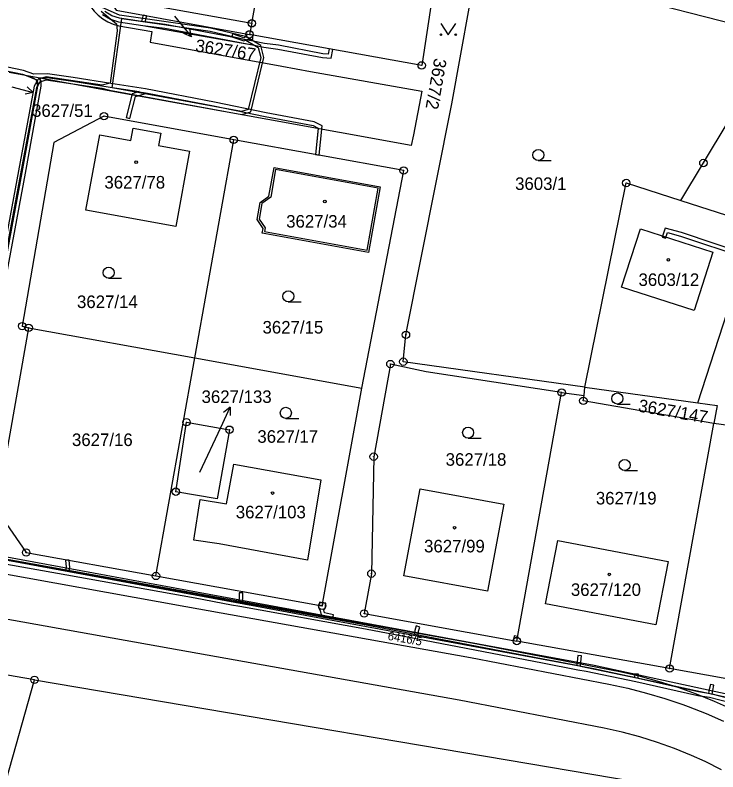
# Model space of a CAD drawing. Extents: x -644096 to -634268, y -1141430 to -1133463.
# Drawn here: x -640582.3 to -640487.2, y -1137875.9 to -1137773.4 of the extents above; entities that cross this region are included whole.
import ezdxf

# ---------------------------------------------------------------- set-up
doc = ezdxf.new("R2010")
doc.units = 0
for name, color, linetype in [('_CIVIL_CONSTRUCTION', 7, 'Continuous'), ('B_Hranice _3D', 7, 'Continuous'), ('M_Svah_Nasyp', 7, 'Continuous'), ('M_Svah_Zarez', 7, 'Continuous'), ('svrsek_osa_sjezdy', 7, 'Continuous'), ('svrsek_osa_VRT', 7, 'Continuous'), ('svrsek_popisy_VRT', 7, 'Continuous'), ('terminal_VRT', 7, 'Continuous')]:
    doc.layers.add(name, color=color, linetype=linetype)

msp = doc.modelspace()

# ---------------------------------------------------------------- linework, layer by layer
at = {"layer": '_CIVIL_CONSTRUCTION'}
for centre, radius in [((-640550.23, -1137774.54), 0.5), ((-640550.23, -1137774.54), 0.0303), ((-640550.54, -1137776.04), 0.5), ((-640550.54, -1137776.04), 0.0303), ((-640527.24, -1137780.24), 0.5), ((-640527.24, -1137780.24), 0.0303), ((-640570.24, -1137787.12), 0.5), ((-640570.24, -1137787.12), 0.0303), ((-640552.68, -1137790.31), 0.5), ((-640552.68, -1137790.31), 0.0303), ((-640489.12, -1137793.45), 0.5), ((-640489.12, -1137793.45), 0.0303), ((-640529.68, -1137794.48), 0.5), ((-640529.68, -1137794.48), 0.0303), ((-640499.56, -1137796.16), 0.5), ((-640499.56, -1137796.16), 0.0303), ((-640581.31, -1137815.53), 0.5), ((-640580.43, -1137815.76), 0.5), ((-640581.31, -1137815.53), 0.0303), ((-640580.43, -1137815.76), 0.0303), ((-640529.37, -1137816.71), 0.5), ((-640529.37, -1137816.71), 0.0303), ((-640531.48, -1137820.67), 0.5), ((-640529.73, -1137820.35), 0.5), ((-640529.73, -1137820.35), 0.0303), ((-640531.48, -1137820.67), 0.0303), ((-640508.3, -1137824.53), 0.5), ((-640508.3, -1137824.53), 0.0303), ((-640505.37, -1137825.64), 0.5), ((-640505.37, -1137825.64), 0.0303), ((-640559.07, -1137828.55), 0.5), ((-640559.07, -1137828.55), 0.0303), ((-640553.26, -1137829.56), 0.5), ((-640553.26, -1137829.56), 0.0303), ((-640533.74, -1137833.21), 0.5), ((-640533.74, -1137833.21), 0.0303), ((-640560.51, -1137837.95), 0.5), ((-640560.51, -1137837.95), 0.0303), ((-640580.77, -1137846.18), 0.5), ((-640580.77, -1137846.18), 0.0303), ((-640563.2, -1137849.36), 0.5), ((-640534.05, -1137849.05), 0.5), ((-640534.05, -1137849.05), 0.0303), ((-640563.2, -1137849.36), 0.0303), ((-640540.72, -1137853.41), 0.5), ((-640540.72, -1137853.41), 0.0303), ((-640535.02, -1137854.44), 0.5), ((-640535.02, -1137854.44), 0.0303), ((-640514.36, -1137858.17), 0.5), ((-640514.36, -1137858.17), 0.0303), ((-640493.69, -1137861.9), 0.5), ((-640493.69, -1137861.9), 0.0303), ((-640579.64, -1137863.43), 0.5), ((-640579.64, -1137863.43), 0.0303)]:
    msp.add_circle(centre, radius, dxfattribs=at)
at = {"layer": 'B_Hranice _3D'}
for points in [[(-640584.03, -1137808.56), (-640579.31, -1137783.21), (-640578.87, -1137782.45), (-640578.04, -1137782.18), (-640570.55, -1137783.32), (-640569.48, -1137783.6), (-640551.6, -1137786.88), (-640550.38, -1137786.52), (-640548.6, -1137779.15), (-640549.02, -1137777.54), (-640551.09, -1137776.33), (-640555.83, -1137775.19), (-640568.12, -1137773.44), (-640570.5, -1137772.38)], [(-640570.6, -1137772.92), (-640568.53, -1137774.6), (-640568.45, -1137775.54), (-640569.42, -1137782.63), (-640570.5, -1137782.92), (-640578.07, -1137781.78), (-640579.14, -1137782.12), (-640579.69, -1137783.07), (-640584.41, -1137808.42), (-640588.13, -1137831.16), (-640590.12, -1137844.96), (-640589.84, -1137845.83), (-640589.12, -1137846.35), (-640585.81, -1137846.81), (-640584.55, -1137847.01), (-640503.93, -1137861.87), (-640482.6, -1137866.48)], [(-640570.43, -1137773.34), (-640569.36, -1137773.99), (-640568.26, -1137774.33), (-640564.98, -1137774.83), (-640550.15, -1137777.47), (-640548.61, -1137777.77), (-640546.69, -1137778.02), (-640540.68, -1137779.17), (-640539.51, -1137779.26), (-640539.27, -1137778.07), (-640539.76, -1137777.98), (-640539.91, -1137778.72), (-640540.62, -1137778.67), (-640546.61, -1137777.52), (-640548.53, -1137777.27), (-640550.05, -1137776.97), (-640561.94, -1137774.69), (-640565.14, -1137774.3), (-640568.14, -1137773.85), (-640569.16, -1137773.53), (-640570.11, -1137772.94)], [(-640570.43, -1137773.34), (-640569.36, -1137773.99), (-640568.26, -1137774.33), (-640564.98, -1137774.83), (-640562.02, -1137775.19), (-640550.15, -1137777.47), (-640548.61, -1137777.77), (-640546.69, -1137778.02), (-640540.68, -1137779.17), (-640539.51, -1137779.26), (-640539.27, -1137778.07), (-640539.76, -1137777.98), (-640539.91, -1137778.72), (-640540.62, -1137778.67), (-640546.61, -1137777.52), (-640548.53, -1137777.27), (-640550.05, -1137776.97), (-640561.94, -1137774.69), (-640564.65, -1137774.36), (-640564.5, -1137773.67), (-640564.47, -1137773.53), (-640564.95, -1137773.44), (-640564.98, -1137773.57), (-640565.14, -1137774.3), (-640568.14, -1137773.85), (-640569.16, -1137773.53), (-640570.11, -1137772.94)], [(-640583.43, -1137808.7), (-640580.87, -1137794.82), (-640578.74, -1137783.07), (-640578.75, -1137782.39), (-640579.01, -1137781.95), (-640577.92, -1137781.9), (-640574.47, -1137782.36), (-640569.4, -1137783.2), (-640564.34, -1137783.98), (-640555.4, -1137785.71), (-640548.41, -1137787.14), (-640541.95, -1137788.36), (-640541.23, -1137788.73), (-640541.24, -1137788.8), (-640541.62, -1137792.32), (-640541.12, -1137792.39), (-640540.74, -1137788.89), (-640540.69, -1137788.43), (-640541.79, -1137787.88), (-640548.31, -1137786.64), (-640555.3, -1137785.21), (-640564.64, -1137783.41), (-640569.32, -1137782.7), (-640574.39, -1137781.86), (-640577.9, -1137781.4), (-640579.71, -1137781.43), (-640581.11, -1137780.95), (-640589.85, -1137779.12)], [(-640583.43, -1137808.7), (-640580.87, -1137794.82), (-640578.74, -1137783.07), (-640578.75, -1137782.39), (-640579.03, -1137781.92), (-640577.92, -1137781.9), (-640574.47, -1137782.36), (-640569.4, -1137783.2), (-640565.47, -1137783.79), (-640566.41, -1137784.07), (-640567.24, -1137787.29), (-640566.76, -1137787.41), (-640565.99, -1137784.47), (-640564.74, -1137784.1), (-640564.34, -1137783.98), (-640555.4, -1137785.71), (-640548.41, -1137787.14), (-640541.95, -1137788.36), (-640541.23, -1137788.73), (-640541.62, -1137792.32), (-640541.12, -1137792.39), (-640540.69, -1137788.43), (-640541.79, -1137787.88), (-640548.31, -1137786.64), (-640555.3, -1137785.21), (-640564.64, -1137783.41), (-640569.32, -1137782.7), (-640574.39, -1137781.86), (-640577.9, -1137781.4), (-640579.71, -1137781.43), (-640581.11, -1137780.95), (-640589.85, -1137779.12)], [(-640589.81, -1137779.68), (-640581.25, -1137781.43), (-640580.53, -1137781.68), (-640579.48, -1137782.14), (-640579.24, -1137783.03), (-640581.37, -1137794.72), (-640583.93, -1137808.62)], [(-640589.81, -1137779.68), (-640581.25, -1137781.43), (-640579.86, -1137781.91), (-640579.48, -1137782.14), (-640579.25, -1137782.53), (-640579.24, -1137783.03), (-640581.37, -1137794.72), (-640583.93, -1137808.62)], [(-640483.37, -1137805.78), (-640492.08, -1137802.86), (-640494.29, -1137802.28), (-640494.62, -1137803.24), (-640494.7, -1137803.48), (-640494.22, -1137803.64), (-640494.14, -1137803.4), (-640493.97, -1137802.88), (-640492.22, -1137803.34), (-640483.53, -1137806.26)], [(-640483.93, -1137866.38), (-640487.95, -1137865.36), (-640488.44, -1137865.26), (-640489.77, -1137865.06), (-640492.91, -1137864.35), (-640497.96, -1137863.22), (-640504.88, -1137861.78), (-640506.25, -1137861.5), (-640510.79, -1137860.64), (-640528.21, -1137857.28), (-640528.82, -1137857.15), (-640534.76, -1137856.01), (-640552.03, -1137852.92), (-640552.88, -1137852.75), (-640557.81, -1137851.81), (-640574.94, -1137848.77), (-640584.6, -1137847.05)], [(-640483.93, -1137866.38), (-640487.95, -1137865.36), (-640487.85, -1137864.85), (-640487.7, -1137864.14), (-640488.18, -1137864.04), (-640488.33, -1137864.75), (-640488.44, -1137865.26), (-640489.77, -1137865.06), (-640497.96, -1137863.22), (-640497.9, -1137862.67), (-640498.4, -1137862.61), (-640498.45, -1137863.12), (-640504.88, -1137861.78), (-640505.76, -1137861.6), (-640505.69, -1137861.03), (-640505.63, -1137860.18), (-640506.13, -1137860.14), (-640506.19, -1137860.99), (-640506.25, -1137861.5), (-640510.79, -1137860.64), (-640527.71, -1137857.38), (-640527.67, -1137856.84), (-640527.49, -1137856.28), (-640527.97, -1137856.12), (-640528.17, -1137856.74), (-640528.21, -1137857.28), (-640528.82, -1137857.15), (-640534.76, -1137856.01), (-640551.53, -1137853.01), (-640551.46, -1137852.4), (-640551.43, -1137851.65), (-640551.93, -1137851.63), (-640551.96, -1137852.36), (-640552.03, -1137852.92), (-640552.88, -1137852.75), (-640557.81, -1137851.81), (-640574.94, -1137848.77), (-640574.84, -1137848.21), (-640574.94, -1137847.24), (-640575.11, -1137847.2), (-640575.44, -1137847.24), (-640575.34, -1137848.19), (-640575.43, -1137848.68), (-640584.6, -1137847.05)], [(-640482.43, -1137866.11), (-640503.91, -1137861.47), (-640584.43, -1137846.63)], [(-640584.7, -1137847.55), (-640575.27, -1137849.22), (-640557.91, -1137852.31), (-640552.98, -1137853.25), (-640551.86, -1137853.46), (-640534.86, -1137856.51), (-640528.92, -1137857.65), (-640528.03, -1137857.83), (-640510.89, -1137861.14), (-640506.09, -1137862.05), (-640504.98, -1137862.26), (-640498.28, -1137863.66), (-640489.87, -1137865.56), (-640489.35, -1137865.64), (-640488.3, -1137865.79), (-640484.09, -1137866.86)], [(-640584.7, -1137847.55), (-640575.27, -1137849.22), (-640557.91, -1137852.31), (-640552.98, -1137853.25), (-640551.86, -1137853.46), (-640534.86, -1137856.51), (-640528.92, -1137857.65), (-640528.03, -1137857.83), (-640510.89, -1137861.14), (-640506.09, -1137862.05), (-640504.98, -1137862.26), (-640498.28, -1137863.66), (-640489.87, -1137865.56), (-640488.3, -1137865.79), (-640484.09, -1137866.86)]]:
    msp.add_lwpolyline(points, dxfattribs=at)
for points in [[(-640549.36, -1137777.8), (-640549.02, -1137779.15), (-640550.72, -1137786.2), (-640551.62, -1137786.47), (-640569.11, -1137783.26), (-640567.82, -1137773.88), (-640555.89, -1137775.59), (-640551.25, -1137776.71)], [(-640552.83, -1137775.98), (-640552.95, -1137776.36), (-640551.33, -1137776.91), (-640550.71, -1137776.68), (-640550.08, -1137776.74), (-640550.08, -1137776.14), (-640550.93, -1137776.06), (-640550.93, -1137776.34), (-640551.33, -1137776.49)], [(-640539.27, -1137855.07), (-640539.16, -1137854.64), (-640540.4, -1137854.35), (-640540.49, -1137853.95), (-640540.32, -1137853.76), (-640540.2, -1137853.05), (-640540.64, -1137852.99), (-640540.72, -1137853.41), (-640541.14, -1137853.33), (-640541.2, -1137853.63), (-640540.97, -1137854.05), (-640540.82, -1137854.79)], [(-640541.06, -1137852.93), (-640541.14, -1137853.33), (-640540.72, -1137853.41), (-640540.64, -1137852.99)], [(-640514.83, -1137858.08), (-640514.36, -1137858.17), (-640514.25, -1137857.54), (-640514.72, -1137857.46)]]:
    msp.add_lwpolyline(points, close=True, dxfattribs=at)
at = {"layer": 'M_Svah_Nasyp'}
for p, q in [((-640547.02, -1137794.34), (-640547.68, -1137798.08)), ((-640533.13, -1137796.88), (-640547.02, -1137794.34)), ((-640534.63, -1137805.27), (-640533.13, -1137796.88)), ((-640548.88, -1137798.94), (-640549.25, -1137801.05)), ((-640547.68, -1137798.08), (-640548.88, -1137798.94)), ((-640549.25, -1137801.05), (-640548.42, -1137802.24)), ((-640548.42, -1137802.24), (-640548.52, -1137802.73)), ((-640548.52, -1137802.73), (-640534.63, -1137805.27)), ((-640500.21, -1137810.26), (-640497.65, -1137802.36)), ((-640497.65, -1137802.36), (-640487.84, -1137805.52)), ((-640487.84, -1137805.52), (-640490.39, -1137813.42)), ((-640490.39, -1137813.42), (-640500.21, -1137810.26))]:
    msp.add_line(p, q, dxfattribs=at)
at = {"layer": 'M_Svah_Zarez'}
for centre in [(-640565.88, -1137793.33), (-640540.34, -1137798.67), (-640493.86, -1137806.56), (-640547.42, -1137838.14), (-640522.79, -1137842.83), (-640501.85, -1137849.15)]:
    msp.add_circle(centre, 0.175, dxfattribs=at)
at = {"layer": 'svrsek_osa_sjezdy'}
for p, q in [((-640511.46, -1137793.11), (-640509.71, -1137793.11)), ((-640569.61, -1137809.06), (-640567.86, -1137809.06)), ((-640545.29, -1137812.25), (-640543.54, -1137812.25)), ((-640500.76, -1137826.09), (-640499.01, -1137826.09)), ((-640545.63, -1137828.03), (-640543.88, -1137828.03)), ((-640520.96, -1137830.7), (-640519.21, -1137830.7)), ((-640499.78, -1137835.09), (-640498.03, -1137835.09))]:
    msp.add_line(p, q, dxfattribs=at)
msp.add_lwpolyline([(-640524.64, -1137774.58), (-640523.64, -1137776.08), (-640522.64, -1137774.58)], dxfattribs=at)
for centre, radius in [((-640524.64, -1137776.08), 0.1), ((-640522.64, -1137776.08), 0.1), ((-640511.46, -1137792.36), 0.75), ((-640569.61, -1137808.31), 0.75), ((-640545.29, -1137811.5), 0.75), ((-640500.76, -1137825.34), 0.75), ((-640545.63, -1137827.28), 0.75), ((-640520.96, -1137829.95), 0.75), ((-640499.78, -1137834.34), 0.75)]:
    msp.add_circle(centre, radius, dxfattribs=at)
at = {"layer": 'svrsek_popisy_VRT'}
for p, q in [((-640560.71, -1137773.59), (-640560.31, -1137774.06)), ((-640560.31, -1137774.06), (-640558.38, -1137776.36)), ((-640558.38, -1137776.36), (-640558.64, -1137775.27)), ((-640558.38, -1137776.36), (-640559.41, -1137775.91)), ((-640582.71, -1137783.12), (-640579.81, -1137783.9)), ((-640579.81, -1137783.9), (-640580.65, -1137783.15)), ((-640579.81, -1137783.9), (-640580.91, -1137784.12)), ((-640554.44, -1137829.24), (-640553.17, -1137826.52)), ((-640553.17, -1137826.52), (-640554.05, -1137827.22)), ((-640553.17, -1137826.52), (-640553.14, -1137827.64)), ((-640557.28, -1137835.3), (-640554.44, -1137829.24))]:
    msp.add_line(p, q, dxfattribs=at)
at = {"layer": 'terminal_VRT'}
for p, q in [((-640550.23, -1137774.54), (-640545.38, -1137747.56)), ((-640478.81, -1137776.31), (-640517.04, -1137766.4)), ((-640569.77, -1137771.01), (-640550.23, -1137774.54)), ((-640550.23, -1137774.54), (-640550.54, -1137776.04)), ((-640557.94, -1137819.83), (-640552.68, -1137790.31)), ((-640492.18, -1137798.54), (-640482.08, -1137801.79)), ((-640489.87, -1137825.94), (-640483.16, -1137805.12)), ((-640580.43, -1137815.76), (-640557.94, -1137819.83)), ((-640563.2, -1137849.36), (-640557.94, -1137819.83)), ((-640557.94, -1137819.83), (-640535.33, -1137823.93)), ((-640514.36, -1137858.17), (-640508.3, -1137824.53)), ((-640508.3, -1137824.53), (-640505.24, -1137824.91)), ((-640505.24, -1137824.91), (-640505.15, -1137823.8)), ((-640505.15, -1137823.8), (-640489.87, -1137825.94)), ((-640493.69, -1137861.9), (-640487.7, -1137828.7)), ((-640476.04, -1137830.3), (-640487.7, -1137828.7)), ((-640493.69, -1137861.9), (-640514.36, -1137858.17)), ((-640579.64, -1137863.43), (-640595.68, -1137860.72))]:
    msp.add_line(p, q, dxfattribs=at)
for points in [[(-640522.89, -1137751.61), (-640527.24, -1137780.24), (-640550.54, -1137776.04)], [(-640505.15, -1137823.8), (-640529.73, -1137820.35), (-640529.37, -1137816.71), (-640523.17, -1137785.44), (-640519.59, -1137765.74)], [(-640573.08, -1137768.59), (-640573.05, -1137769.38), (-640572.93, -1137770.17), (-640572.71, -1137770.93), (-640572.39, -1137771.65), (-640572.04, -1137772.25), (-640571.57, -1137772.88), (-640571.01, -1137773.44), (-640570.39, -1137773.94), (-640569.71, -1137774.35), (-640568.99, -1137774.67), (-640568.23, -1137774.9)], [(-640569.77, -1137771.01), (-640568.61, -1137772.78), (-640550.54, -1137776.04)], [(-640568.23, -1137774.9), (-640563.74, -1137775.67), (-640564, -1137777.11), (-640546.19, -1137780.33), (-640542.31, -1137781.06), (-640527.24, -1137783.75), (-640528.35, -1137789.64), (-640528.66, -1137791.07), (-640548.07, -1137787.56), (-640569.32, -1137783.71), (-640583.06, -1137781.22)], [(-640492.18, -1137798.54), (-640489.12, -1137793.45), (-640478.81, -1137776.31)], [(-640552.68, -1137790.31), (-640570.24, -1137787.12), (-640577.04, -1137790.66), (-640581.31, -1137815.53), (-640580.43, -1137815.76)], [(-640566.59, -1137790.39), (-640566.29, -1137788.72), (-640562.54, -1137789.41), (-640562.85, -1137791.07), (-640558.65, -1137791.83), (-640560.53, -1137802.04), (-640572.7, -1137799.83), (-640570.79, -1137789.64), (-640566.59, -1137790.39)], [(-640535.33, -1137823.93), (-640529.68, -1137794.48), (-640552.68, -1137790.31)], [(-640534.43, -1137805.56), (-640548.82, -1137802.93), (-640548.69, -1137802.3), (-640549.51, -1137801.11), (-640549.11, -1137798.8), (-640547.91, -1137797.94), (-640547.22, -1137794.05), (-640532.84, -1137796.68), (-640534.43, -1137805.56)], [(-640505.15, -1137823.8), (-640499.56, -1137796.16), (-640492.18, -1137798.54)], [(-640580.43, -1137815.76), (-640584.81, -1137840.38), (-640580.77, -1137846.18), (-640563.2, -1137849.36)], [(-640508.3, -1137824.53), (-640526.63, -1137821.73), (-640531.48, -1137820.67), (-640533.74, -1137833.21), (-640534.05, -1137849.05), (-640535.02, -1137854.44), (-640514.36, -1137858.17)], [(-640563.2, -1137849.36), (-640540.72, -1137853.41), (-640535.33, -1137823.93)], [(-640487.7, -1137828.7), (-640505.37, -1137825.64), (-640505.24, -1137824.91)], [(-640489.87, -1137825.94), (-640487.27, -1137826.3), (-640487.7, -1137828.7)], [(-640554.91, -1137838.94), (-640560.51, -1137837.95), (-640559.07, -1137828.55), (-640553.26, -1137829.56), (-640554.91, -1137838.94)], [(-640456.03, -1137832.75), (-640459.07, -1137849.61), (-640463.08, -1137858.78), (-640475.35, -1137871.2), (-640485.95, -1137863.3), (-640493.69, -1137861.9)], [(-640553.65, -1137839.59), (-640552.68, -1137834.22), (-640540.89, -1137836.35), (-640542.71, -1137847.21), (-640554.63, -1137845.03), (-640558.1, -1137844.52), (-640557.22, -1137838.99), (-640553.65, -1137839.59)], [(-640527.44, -1137837.56), (-640516.12, -1137839.62), (-640518.35, -1137851.41), (-640529.64, -1137849.36), (-640527.44, -1137837.56)], [(-640510.49, -1137853.13), (-640508.82, -1137844.56), (-640493.87, -1137847.39), (-640495.55, -1137855.98), (-640510.49, -1137853.13)], [(-640500.2, -1137862.38), (-640518.57, -1137858.82), (-640520.45, -1137858.44), (-640558.55, -1137851.61), (-640587.13, -1137846.46), (-640593.24, -1137845.37)], [(-640593.55, -1137847.31), (-640587.65, -1137848.37), (-640559.16, -1137853.5), (-640520.64, -1137860.39), (-640501.91, -1137864.03)], [(-640502.53, -1137869.95), (-640522.19, -1137866.19), (-640560.08, -1137859.4), (-640588.59, -1137854.32), (-640594.5, -1137853.26)], [(-640485.57, -1137867.24), (-640487.61, -1137866.34), (-640490.06, -1137865.36), (-640492.55, -1137864.47), (-640495.07, -1137863.68), (-640497.62, -1137862.98), (-640500.2, -1137862.38)], [(-640595.91, -1137920.88), (-640588.5, -1137894.7), (-640579.64, -1137863.43)], [(-640579.64, -1137863.43), (-640495.4, -1137877.68), (-640470.58, -1137903.03), (-640472.94, -1137927.59), (-640476.14, -1137939.3)], [(-640501.91, -1137864.03), (-640499.36, -1137864.57), (-640496.84, -1137865.21), (-640494.35, -1137865.94), (-640491.88, -1137866.77), (-640491.18, -1137867.02), (-640488.76, -1137867.97), (-640486.38, -1137869.02)], [(-640486.67, -1137875.59), (-640488.89, -1137874.49), (-640490.72, -1137873.67), (-640493.02, -1137872.74), (-640495.35, -1137871.9), (-640497.72, -1137871.15), (-640500.11, -1137870.5), (-640502.53, -1137869.95)]]:
    msp.add_lwpolyline(points, dxfattribs=at)

# ---------------------------------------------------------------- texts
at = {"layer": 'svrsek_osa_VRT'}
for s, height, rotation, p in [('3627/67', 1.7, 351, (-640557.96, -1137778.35)), ('3627/2', 1.7, 260, (-640525.52, -1137779.18)), ('3627/147', 1.7, 350, (-640498.02, -1137827.09)), ('6416/5', 1.14, 350, (-640531.9, -1137858))]:
    msp.add_text(s, height=height, rotation=rotation, dxfattribs=at).set_placement(p)
for s, p in [('3627/51', (-640579.97, -1137787.21)), ('3627/78', (-640570.18, -1137796.91)), ('3603/1', (-640514.6, -1137797.1)), ('3627/34', (-640545.58, -1137802.2)), ('3603/12', (-640497.9, -1137810.1)), ('3627/14', (-640573.89, -1137813.09)), ('3627/15', (-640548.78, -1137816.54)), ('3627/133', (-640557.03, -1137825.94)), ('3627/17', (-640549.48, -1137831.33)), ('3627/16', (-640574.57, -1137831.77)), ('3627/18', (-640524, -1137834.44)), ('3627/19', (-640503.67, -1137839.68)), ('3627/103', (-640552.4, -1137841.56)), ('3627/99', (-640526.92, -1137846.17)), ('3627/120', (-640507.05, -1137852.06))]:
    msp.add_text(s, height=1.7, dxfattribs=at).set_placement(p)

doc.saveas('drawing.dxf')
